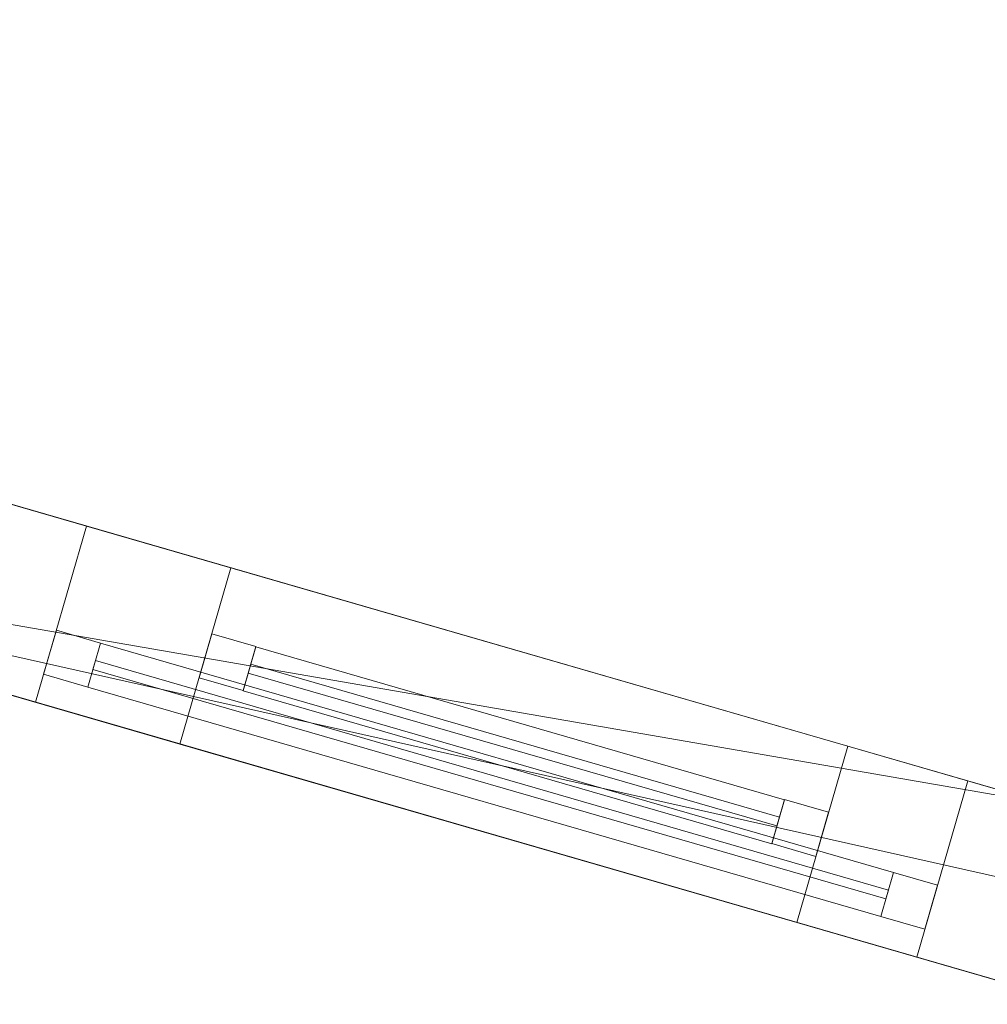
# Model space of a CAD drawing. Header units: millimetres. Extents: x -430348 to -225823, y -86243 to 5084.
# Tile 895 of 1056: x -303627 to -302572, y -74744 to -73670. Entities that reach past the tile are written whole.
import ezdxf

# ---------------------------------------------------------------- set-up
doc = ezdxf.new("R2010")
doc.units = ezdxf.units.MM
for name, color, linetype, lineweight in [('A-GLAZ-CURT', 52, 'Continuous', 9), ('A-GLAZ-CWMG', 51, 'Continuous', 9), ('A-ROOF', 132, 'Continuous', 9), ('A-WALL', 113, 'Continuous', 9)]:
    doc.layers.add(name, color=color, linetype=linetype, lineweight=lineweight)

# ---------------------------------------------------------------- blocks, each defined once
blk = doc.blocks.new('System Panel - Glazed-544004-_3D_ Copy 1')
at = {"layer": 'A-GLAZ-CURT', "transparency": 33554471}
mesh = blk.add_polyface(dxfattribs=at)
corners = [(-300, 5), (-300, 5, 865), (300, 5, 865), (300, 5)]
mesh.append_faces([[corners[k] for k in face] for face in [(1, 2, 3, 0)]])
mesh = blk.add_polyface(dxfattribs=at)
corners = [(300, -5), (-300, -5), (-300, 5), (300, 5)]
mesh.append_faces([[corners[k] for k in face] for face in [(0, 1, 2, 3)]])
mesh = blk.add_polyface(dxfattribs=at)
corners = [(-300, -5, 865), (300, -5, 865), (300, 5, 865), (-300, 5, 865)]
mesh.append_faces([[corners[k] for k in face] for face in [(0, 1, 2, 3)]])
mesh = blk.add_polyface(dxfattribs=at)
corners = [(-300, -5), (-300, -5, 865), (-300, 5, 865), (-300, 5)]
mesh.append_faces([[corners[k] for k in face] for face in [(0, 1, 2, 3)]])
mesh = blk.add_polyface(dxfattribs=at)
corners = [(300, -5, 865), (300, -5), (300, 5), (300, 5, 865)]
mesh.append_faces([[corners[k] for k in face] for face in [(0, 1, 2, 3)]])
mesh = blk.add_polyface(dxfattribs=at)
corners = [(-300, -5), (300, -5), (300, -5, 865), (-300, -5, 865)]
mesh.append_faces([[corners[k] for k in face] for face in [(2, 3, 0, 1)]])
blk = doc.blocks.new('Rectangular Mullion - 50mm x 50mm-320908-_3D_ Copy 1')
at = {"layer": 'A-GLAZ-CWMG'}
mesh = blk.add_polyface(dxfattribs=at)
corners = [(0, 25), (-50, 25), (-50, -25), (0, -25)]
mesh.append_faces([[corners[k] for k in face] for face in [(3, 0, 1, 2)]])
mesh = blk.add_polyface(dxfattribs=at)
corners = [(-50, 25), (0, 25), (0, 25, -400), (-50, 25, -400)]
mesh.append_faces([[corners[k] for k in face] for face in [(0, 1, 2, 3)]])
mesh = blk.add_polyface(dxfattribs=at)
corners = [(-50, -25), (-50, 25), (-50, 25, -400), (-50, -25, -400)]
mesh.append_faces([[corners[k] for k in face] for face in [(0, 1, 2, 3)]])
mesh = blk.add_polyface(dxfattribs=at)
corners = [(0, 25), (0, -25), (0, -25, -400), (0, 25, -400)]
mesh.append_faces([[corners[k] for k in face] for face in [(0, 1, 2, 3)]])
mesh = blk.add_polyface(dxfattribs=at)
corners = [(0, -25), (-50, -25), (-50, -25, -400), (0, -25, -400)]
mesh.append_faces([[corners[k] for k in face] for face in [(0, 1, 2, 3)]])
blk = doc.blocks.new('Rectangular Mullion - 50mm x 50mm-293980-_3D_ Copy 1')
at = {"layer": 'A-GLAZ-CWMG'}
mesh = blk.add_polyface(dxfattribs=at)
corners = [(0, 25), (-50, 25), (-50, -25), (0, -25)]
mesh.append_faces([[corners[k] for k in face] for face in [(3, 0, 1, 2)]])
mesh = blk.add_polyface(dxfattribs=at)
corners = [(0, 25, -600), (0, -25, -600), (-50, -25, -600), (-50, 25, -600)]
mesh.append_faces([[corners[k] for k in face] for face in [(3, 0, 1, 2)]])
mesh = blk.add_polyface(dxfattribs=at)
corners = [(-50, 25), (0, 25), (0, 25, -600), (-50, 25, -600)]
mesh.append_faces([[corners[k] for k in face] for face in [(0, 1, 2, 3)]])
mesh = blk.add_polyface(dxfattribs=at)
corners = [(-50, -25), (-50, 25), (-50, 25, -600), (-50, -25, -600)]
mesh.append_faces([[corners[k] for k in face] for face in [(3, 0, 1, 2)]])
mesh = blk.add_polyface(dxfattribs=at)
corners = [(0, 25), (0, -25), (0, -25, -600), (0, 25, -600)]
mesh.append_faces([[corners[k] for k in face] for face in [(3, 0, 1, 2)]])
mesh = blk.add_polyface(dxfattribs=at)
corners = [(0, -25), (-50, -25), (-50, -25, -600), (0, -25, -600)]
mesh.append_faces([[corners[k] for k in face] for face in [(0, 1, 2, 3)]])
blk = doc.blocks.new('Rectangular Mullion - 50mm x 50mm-225191-_3D_ Copy 1')
at = {"layer": 'A-GLAZ-CWMG'}
mesh = blk.add_polyface(dxfattribs=at)
corners = [(0, 25), (-50, 25), (-50, -25), (0, -25)]
mesh.append_faces([[corners[k] for k in face] for face in [(3, 0, 1, 2)]])
mesh = blk.add_polyface(dxfattribs=at)
corners = [(-50, 25), (0, 25), (0, 25, -940), (-50, 25, -940)]
mesh.append_faces([[corners[k] for k in face] for face in [(3, 0, 1, 2)]])
mesh = blk.add_polyface(dxfattribs=at)
corners = [(-50, -25), (-50, 25), (-50, 25, -940), (-50, -25, -940)]
mesh.append_faces([[corners[k] for k in face] for face in [(3, 0, 1, 2)]])
mesh = blk.add_polyface(dxfattribs=at)
corners = [(0, 25), (0, -25), (0, -25, -940), (0, 25, -940)]
mesh.append_faces([[corners[k] for k in face] for face in [(3, 0, 1, 2)]])
mesh = blk.add_polyface(dxfattribs=at)
corners = [(0, -25), (-50, -25), (-50, -25, -940), (0, -25, -940)]
mesh.append_faces([[corners[k] for k in face] for face in [(3, 0, 1, 2)]])
blk = doc.blocks.new('Rectangular Mullion - 50mm x 50mm-293846-_3D_ Copy 1')
at = {"layer": 'A-GLAZ-CWMG'}
mesh = blk.add_polyface(dxfattribs=at)
corners = [(0, 25), (-50, 25), (-50, -25), (0, -25)]
mesh.append_faces([[corners[k] for k in face] for face in [(3, 0, 1, 2)]])
mesh = blk.add_polyface(dxfattribs=at)
corners = [(0, 25, -600), (0, -25, -600), (-50, -25, -600), (-50, 25, -600)]
mesh.append_faces([[corners[k] for k in face] for face in [(3, 0, 1, 2)]])
mesh = blk.add_polyface(dxfattribs=at)
corners = [(-50, 25), (0, 25), (0, 25, -600), (-50, 25, -600)]
mesh.append_faces([[corners[k] for k in face] for face in [(0, 1, 2, 3)]])
mesh = blk.add_polyface(dxfattribs=at)
corners = [(-50, -25), (-50, 25), (-50, 25, -600), (-50, -25, -600)]
mesh.append_faces([[corners[k] for k in face] for face in [(3, 0, 1, 2)]])
mesh = blk.add_polyface(dxfattribs=at)
corners = [(0, 25), (0, -25), (0, -25, -600), (0, 25, -600)]
mesh.append_faces([[corners[k] for k in face] for face in [(3, 0, 1, 2)]])
mesh = blk.add_polyface(dxfattribs=at)
corners = [(0, -25), (-50, -25), (-50, -25, -600), (0, -25, -600)]
mesh.append_faces([[corners[k] for k in face] for face in [(0, 1, 2, 3)]])
blk = doc.blocks.new('System Panel - Glazed-430084-_3D_ Copy 1')
at = {"layer": 'A-GLAZ-CURT', "transparency": 33554471}
mesh = blk.add_polyface(dxfattribs=at)
corners = [(-300, 5), (-300, 5, 325), (300, 5, 325), (300, 5)]
mesh.append_faces([[corners[k] for k in face] for face in [(1, 2, 3, 0)]])
mesh = blk.add_polyface(dxfattribs=at)
corners = [(300, -5), (-300, -5), (-300, 5), (300, 5)]
mesh.append_faces([[corners[k] for k in face] for face in [(0, 1, 2, 3)]])
mesh = blk.add_polyface(dxfattribs=at)
corners = [(-300, -5, 325), (300, -5, 325), (300, 5, 325), (-300, 5, 325)]
mesh.append_faces([[corners[k] for k in face] for face in [(0, 1, 2, 3)]])
mesh = blk.add_polyface(dxfattribs=at)
corners = [(-300, -5), (-300, -5, 325), (-300, 5, 325), (-300, 5)]
mesh.append_faces([[corners[k] for k in face] for face in [(3, 0, 1, 2)]])
mesh = blk.add_polyface(dxfattribs=at)
corners = [(300, -5, 325), (300, -5), (300, 5), (300, 5, 325)]
mesh.append_faces([[corners[k] for k in face] for face in [(3, 0, 1, 2)]])
mesh = blk.add_polyface(dxfattribs=at)
corners = [(-300, -5), (300, -5), (300, -5, 325), (-300, -5, 325)]
mesh.append_faces([[corners[k] for k in face] for face in [(3, 0, 1, 2)]])
blk = doc.blocks.new('Rectangular Mullion - 50mm x 50mm-531332-_3D_ Copy 1')
at = {"layer": 'A-GLAZ-CWMG'}
mesh = blk.add_polyface(dxfattribs=at)
corners = [(0, 25, -940), (0, -25, -940), (-50, -25, -940), (-50, 25, -940)]
mesh.append_faces([[corners[k] for k in face] for face in [(0, 1, 2, 3)]])
mesh = blk.add_polyface(dxfattribs=at)
corners = [(-50, 25), (0, 25), (0, 25, -940), (-50, 25, -940)]
mesh.append_faces([[corners[k] for k in face] for face in [(3, 0, 1, 2)]])
mesh = blk.add_polyface(dxfattribs=at)
corners = [(-50, -25), (-50, 25), (-50, 25, -940), (-50, -25, -940)]
mesh.append_faces([[corners[k] for k in face] for face in [(3, 0, 1, 2)]])
mesh = blk.add_polyface(dxfattribs=at)
corners = [(0, 25), (0, -25), (0, -25, -940), (0, 25, -940)]
mesh.append_faces([[corners[k] for k in face] for face in [(3, 0, 1, 2)]])
mesh = blk.add_polyface(dxfattribs=at)
corners = [(0, -25), (-50, -25), (-50, -25, -940), (0, -25, -940)]
mesh.append_faces([[corners[k] for k in face] for face in [(3, 0, 1, 2)]])
blk = doc.blocks.new('Rectangular Mullion - 50mm x 50mm-224775-_3D_ Copy 1')
at = {"layer": 'A-GLAZ-CWMG'}
mesh = blk.add_polyface(dxfattribs=at)
corners = [(0, 25, -400), (0, -25, -400), (-50, -25, -400), (-50, 25, -400)]
mesh.append_faces([[corners[k] for k in face] for face in [(3, 0, 1, 2)]])
mesh = blk.add_polyface(dxfattribs=at)
corners = [(-50, 25), (0, 25), (0, 25, -400), (-50, 25, -400)]
mesh.append_faces([[corners[k] for k in face] for face in [(3, 0, 1, 2)]])
mesh = blk.add_polyface(dxfattribs=at)
corners = [(-50, -25), (-50, 25), (-50, 25, -400), (-50, -25, -400)]
mesh.append_faces([[corners[k] for k in face] for face in [(0, 1, 2, 3)]])
mesh = blk.add_polyface(dxfattribs=at)
corners = [(0, 25), (0, -25), (0, -25, -400), (0, 25, -400)]
mesh.append_faces([[corners[k] for k in face] for face in [(0, 1, 2, 3)]])
mesh = blk.add_polyface(dxfattribs=at)
corners = [(0, -25), (-50, -25), (-50, -25, -400), (0, -25, -400)]
mesh.append_faces([[corners[k] for k in face] for face in [(3, 0, 1, 2)]])
blk = doc.blocks.new('Rectangular Mullion - 50mm x 50mm-293981-_3D_ Copy 1')
at = {"layer": 'A-GLAZ-CWMG'}
mesh = blk.add_polyface(dxfattribs=at)
corners = [(25, 25), (-25, 25), (-25, -25), (25, -25)]
mesh.append_faces([[corners[k] for k in face] for face in [(2, 3, 0, 1)]])
mesh = blk.add_polyface(dxfattribs=at)
corners = [(25, 25, -600), (25, -25, -600), (-25, -25, -600), (-25, 25, -600)]
mesh.append_faces([[corners[k] for k in face] for face in [(0, 1, 2, 3)]])
mesh = blk.add_polyface(dxfattribs=at)
corners = [(-25, 25), (25, 25), (25, 25, -600), (-25, 25, -600)]
mesh.append_faces([[corners[k] for k in face] for face in [(0, 1, 2, 3)]])
mesh = blk.add_polyface(dxfattribs=at)
corners = [(-25, -25), (-25, 25), (-25, 25, -600), (-25, -25, -600)]
mesh.append_faces([[corners[k] for k in face] for face in [(0, 1, 2, 3)]])
mesh = blk.add_polyface(dxfattribs=at)
corners = [(25, 25), (25, -25), (25, -25, -600), (25, 25, -600)]
mesh.append_faces([[corners[k] for k in face] for face in [(0, 1, 2, 3)]])
mesh = blk.add_polyface(dxfattribs=at)
corners = [(25, -25), (-25, -25), (-25, -25, -600), (25, -25, -600)]
mesh.append_faces([[corners[k] for k in face] for face in [(0, 1, 2, 3)]])
blk = doc.blocks.new('System Panel - Door-544006-_3D_ Copy 1')
at = {"layer": 'A-GLAZ-CURT'}
mesh = blk.add_polyface(dxfattribs=at)
corners = [(-450, 5), (-450, 5, 1905), (450, 5, 1905), (450, 5)]
mesh.append_faces([[corners[k] for k in face] for face in [(1, 2, 3, 0)]])
mesh = blk.add_polyface(dxfattribs=at)
corners = [(450, -5), (-450, -5), (-450, 5), (450, 5)]
mesh.append_faces([[corners[k] for k in face] for face in [(0, 1, 2, 3)]])
mesh = blk.add_polyface(dxfattribs=at)
corners = [(-450, -5, 1905), (450, -5, 1905), (450, 5, 1905), (-450, 5, 1905)]
mesh.append_faces([[corners[k] for k in face] for face in [(3, 0, 1, 2)]])
mesh = blk.add_polyface(dxfattribs=at)
corners = [(-450, -5), (-450, -5, 1905), (-450, 5, 1905), (-450, 5)]
mesh.append_faces([[corners[k] for k in face] for face in [(0, 1, 2, 3)]])
mesh = blk.add_polyface(dxfattribs=at)
corners = [(450, -5, 1905), (450, -5), (450, 5), (450, 5, 1905)]
mesh.append_faces([[corners[k] for k in face] for face in [(0, 1, 2, 3)]])
mesh = blk.add_polyface(dxfattribs=at)
corners = [(-450, -5), (450, -5), (450, -5, 1905), (-450, -5, 1905)]
mesh.append_faces([[corners[k] for k in face] for face in [(3, 0, 1, 2)]])
blk = doc.blocks.new('Rectangular Mullion - 50mm x 50mm-494518-_3D_ Copy 1')
at = {"layer": 'A-GLAZ-CWMG'}
mesh = blk.add_polyface(dxfattribs=at)
corners = [(0, 25), (-50, 25), (-50, -25), (0, -25)]
mesh.append_faces([[corners[k] for k in face] for face in [(2, 3, 0, 1)]])
mesh = blk.add_polyface(dxfattribs=at)
corners = [(-50, 25), (0, 25), (0, 25, -340), (-50, 25, -340)]
mesh.append_faces([[corners[k] for k in face] for face in [(3, 0, 1, 2)]])
mesh = blk.add_polyface(dxfattribs=at)
corners = [(-50, -25), (-50, 25), (-50, 25, -340), (-50, -25, -340)]
mesh.append_faces([[corners[k] for k in face] for face in [(3, 0, 1, 2)]])
mesh = blk.add_polyface(dxfattribs=at)
corners = [(0, 25), (0, -25), (0, -25, -340), (0, 25, -340)]
mesh.append_faces([[corners[k] for k in face] for face in [(3, 0, 1, 2)]])
mesh = blk.add_polyface(dxfattribs=at)
corners = [(0, -25), (-50, -25), (-50, -25, -340), (0, -25, -340)]
mesh.append_faces([[corners[k] for k in face] for face in [(3, 0, 1, 2)]])
blk = doc.blocks.new('Rectangular Mullion - 50mm x 50mm-287511-_3D_ Copy 1')
at = {"layer": 'A-GLAZ-CWMG'}
mesh = blk.add_polyface(dxfattribs=at)
corners = [(0, 25), (-50, 25), (-50, -25), (0, -25)]
mesh.append_faces([[corners[k] for k in face] for face in [(2, 3, 0, 1)]])
mesh = blk.add_polyface(dxfattribs=at)
corners = [(0, 25, -900), (0, -25, -900), (-50, -25, -900), (-50, 25, -900)]
mesh.append_faces([[corners[k] for k in face] for face in [(0, 1, 2, 3)]])
mesh = blk.add_polyface(dxfattribs=at)
corners = [(-50, 25), (0, 25), (0, 25, -900), (-50, 25, -900)]
mesh.append_faces([[corners[k] for k in face] for face in [(0, 1, 2, 3)]])
mesh = blk.add_polyface(dxfattribs=at)
corners = [(-50, -25), (-50, 25), (-50, 25, -900), (-50, -25, -900)]
mesh.append_faces([[corners[k] for k in face] for face in [(0, 1, 2, 3)]])
mesh = blk.add_polyface(dxfattribs=at)
corners = [(0, 25), (0, -25), (0, -25, -900), (0, 25, -900)]
mesh.append_faces([[corners[k] for k in face] for face in [(0, 1, 2, 3)]])
mesh = blk.add_polyface(dxfattribs=at)
corners = [(0, -25), (-50, -25), (-50, -25, -900), (0, -25, -900)]
mesh.append_faces([[corners[k] for k in face] for face in [(0, 1, 2, 3)]])
blk = doc.blocks.new('Rectangular Mullion - 50mm x 50mm-544007-_3D_ Copy 1')
at = {"layer": 'A-GLAZ-CWMG'}
mesh = blk.add_polyface(dxfattribs=at)
corners = [(0, 25), (-50, 25), (-50, -25), (0, -25)]
mesh.append_faces([[corners[k] for k in face] for face in [(3, 0, 1, 2)]])
mesh = blk.add_polyface(dxfattribs=at)
corners = [(-50, 25), (0, 25), (0, 25, -1980), (-50, 25, -1980)]
mesh.append_faces([[corners[k] for k in face] for face in [(3, 0, 1, 2)]])
mesh = blk.add_polyface(dxfattribs=at)
corners = [(-50, -25), (-50, 25), (-50, 25, -1980), (-50, -25, -1980)]
mesh.append_faces([[corners[k] for k in face] for face in [(0, 1, 2, 3)]])
mesh = blk.add_polyface(dxfattribs=at)
corners = [(0, 25), (0, -25), (0, -25, -1980), (0, 25, -1980)]
mesh.append_faces([[corners[k] for k in face] for face in [(0, 1, 2, 3)]])
mesh = blk.add_polyface(dxfattribs=at)
corners = [(0, -25), (-50, -25), (-50, -25, -1980), (0, -25, -1980)]
mesh.append_faces([[corners[k] for k in face] for face in [(3, 0, 1, 2)]])
blk = doc.blocks.new('Rectangular Mullion - 50mm x 50mm-281748-_3D_ Copy 1')
at = {"layer": 'A-GLAZ-CWMG'}
mesh = blk.add_polyface(dxfattribs=at)
corners = [(0, 25), (-50, 25), (-50, -25), (0, -25)]
mesh.append_faces([[corners[k] for k in face] for face in [(2, 3, 0, 1)]])
mesh = blk.add_polyface(dxfattribs=at)
corners = [(0, 25, -900), (0, -25, -900), (-50, -25, -900), (-50, 25, -900)]
mesh.append_faces([[corners[k] for k in face] for face in [(0, 1, 2, 3)]])
mesh = blk.add_polyface(dxfattribs=at)
corners = [(-50, 25), (0, 25), (0, 25, -900), (-50, 25, -900)]
mesh.append_faces([[corners[k] for k in face] for face in [(0, 1, 2, 3)]])
mesh = blk.add_polyface(dxfattribs=at)
corners = [(-50, -25), (-50, 25), (-50, 25, -900), (-50, -25, -900)]
mesh.append_faces([[corners[k] for k in face] for face in [(0, 1, 2, 3)]])
mesh = blk.add_polyface(dxfattribs=at)
corners = [(0, 25), (0, -25), (0, -25, -900), (0, 25, -900)]
mesh.append_faces([[corners[k] for k in face] for face in [(0, 1, 2, 3)]])
mesh = blk.add_polyface(dxfattribs=at)
corners = [(0, -25), (-50, -25), (-50, -25, -900), (0, -25, -900)]
mesh.append_faces([[corners[k] for k in face] for face in [(0, 1, 2, 3)]])
blk = doc.blocks.new('System Panel - Glazed-544008-_3D_ Copy 1')
at = {"layer": 'A-GLAZ-CURT', "transparency": 33554471}
mesh = blk.add_polyface(dxfattribs=at)
corners = [(-450, 5), (-450, 5, 265), (450, 5, 265), (450, 5)]
mesh.append_faces([[corners[k] for k in face] for face in [(1, 2, 3, 0)]])
mesh = blk.add_polyface(dxfattribs=at)
corners = [(450, -5), (-450, -5), (-450, 5), (450, 5)]
mesh.append_faces([[corners[k] for k in face] for face in [(0, 1, 2, 3)]])
mesh = blk.add_polyface(dxfattribs=at)
corners = [(-450, -5, 265), (450, -5, 265), (450, 5, 265), (-450, 5, 265)]
mesh.append_faces([[corners[k] for k in face] for face in [(3, 0, 1, 2)]])
mesh = blk.add_polyface(dxfattribs=at)
corners = [(-450, -5), (-450, -5, 265), (-450, 5, 265), (-450, 5)]
mesh.append_faces([[corners[k] for k in face] for face in [(0, 1, 2, 3)]])
mesh = blk.add_polyface(dxfattribs=at)
corners = [(450, -5, 265), (450, -5), (450, 5), (450, 5, 265)]
mesh.append_faces([[corners[k] for k in face] for face in [(0, 1, 2, 3)]])
mesh = blk.add_polyface(dxfattribs=at)
corners = [(-450, -5), (450, -5), (450, -5, 265), (-450, -5, 265)]
mesh.append_faces([[corners[k] for k in face] for face in [(3, 0, 1, 2)]])
blk = doc.blocks.new('Rectangular Mullion - 50mm x 50mm-544009-_3D_ Copy 1')
at = {"layer": 'A-GLAZ-CWMG'}
mesh = blk.add_polyface(dxfattribs=at)
corners = [(0, 25, -1980), (0, -25, -1980), (-50, -25, -1980), (-50, 25, -1980)]
mesh.append_faces([[corners[k] for k in face] for face in [(0, 1, 2, 3)]])
mesh = blk.add_polyface(dxfattribs=at)
corners = [(-50, 25), (0, 25), (0, 25, -1980), (-50, 25, -1980)]
mesh.append_faces([[corners[k] for k in face] for face in [(3, 0, 1, 2)]])
mesh = blk.add_polyface(dxfattribs=at)
corners = [(-50, -25), (-50, 25), (-50, 25, -1980), (-50, -25, -1980)]
mesh.append_faces([[corners[k] for k in face] for face in [(3, 0, 1, 2)]])
mesh = blk.add_polyface(dxfattribs=at)
corners = [(0, 25), (0, -25), (0, -25, -1980), (0, 25, -1980)]
mesh.append_faces([[corners[k] for k in face] for face in [(3, 0, 1, 2)]])
mesh = blk.add_polyface(dxfattribs=at)
corners = [(0, -25), (-50, -25), (-50, -25, -1980), (0, -25, -1980)]
mesh.append_faces([[corners[k] for k in face] for face in [(3, 0, 1, 2)]])
blk = doc.blocks.new('Rectangular Mullion - 50mm x 50mm-494523-_3D_ Copy 1')
at = {"layer": 'A-GLAZ-CWMG'}
mesh = blk.add_polyface(dxfattribs=at)
corners = [(0, 25, -340), (0, -25, -340), (-50, -25, -340), (-50, 25, -340)]
mesh.append_faces([[corners[k] for k in face] for face in [(0, 1, 2, 3)]])
mesh = blk.add_polyface(dxfattribs=at)
corners = [(-50, 25), (0, 25), (0, 25, -340), (-50, 25, -340)]
mesh.append_faces([[corners[k] for k in face] for face in [(3, 0, 1, 2)]])
mesh = blk.add_polyface(dxfattribs=at)
corners = [(-50, -25), (-50, 25), (-50, 25, -340), (-50, -25, -340)]
mesh.append_faces([[corners[k] for k in face] for face in [(3, 0, 1, 2)]])
mesh = blk.add_polyface(dxfattribs=at)
corners = [(0, 25), (0, -25), (0, -25, -340), (0, 25, -340)]
mesh.append_faces([[corners[k] for k in face] for face in [(3, 0, 1, 2)]])
mesh = blk.add_polyface(dxfattribs=at)
corners = [(0, -25), (-50, -25), (-50, -25, -340), (0, -25, -340)]
mesh.append_faces([[corners[k] for k in face] for face in [(3, 0, 1, 2)]])
blk = doc.blocks.new('Rectangular Mullion - 50mm x 50mm-418480-_3D_ Copy 1')
at = {"layer": 'A-GLAZ-CWMG'}
mesh = blk.add_polyface(dxfattribs=at)
corners = [(25, 25), (-25, 25), (-25, -25), (25, -25)]
mesh.append_faces([[corners[k] for k in face] for face in [(2, 3, 0, 1)]])
mesh = blk.add_polyface(dxfattribs=at)
corners = [(25, 25, -900), (25, -25, -900), (-25, -25, -900), (-25, 25, -900)]
mesh.append_faces([[corners[k] for k in face] for face in [(0, 1, 2, 3)]])
mesh = blk.add_polyface(dxfattribs=at)
corners = [(-25, 25), (25, 25), (25, 25, -900), (-25, 25, -900)]
mesh.append_faces([[corners[k] for k in face] for face in [(0, 1, 2, 3)]])
mesh = blk.add_polyface(dxfattribs=at)
corners = [(-25, -25), (-25, 25), (-25, 25, -900), (-25, -25, -900)]
mesh.append_faces([[corners[k] for k in face] for face in [(0, 1, 2, 3)]])
mesh = blk.add_polyface(dxfattribs=at)
corners = [(25, 25), (25, -25), (25, -25, -900), (25, 25, -900)]
mesh.append_faces([[corners[k] for k in face] for face in [(0, 1, 2, 3)]])
mesh = blk.add_polyface(dxfattribs=at)
corners = [(25, -25), (-25, -25), (-25, -25, -900), (25, -25, -900)]
mesh.append_faces([[corners[k] for k in face] for face in [(0, 1, 2, 3)]])

msp = doc.modelspace()

# ---------------------------------------------------------------- block references
at = {"layer": 'A-GLAZ-CURT', "rotation": 343.8583935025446}
msp.add_blockref('System Panel - Door-544006-_3D_ Copy 1', (-303113.5, -74499.2, 59915.4), dxfattribs=at)
at = {"layer": 'A-GLAZ-CURT', "transparency": 33554471}
for name, p, rotation in [('System Panel - Glazed-544008-_3D_ Copy 1', (-303113.5, -74499.2, 61870.4), 343.8583935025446), ('System Panel - Glazed-544004-_3D_ Copy 1', (-303088.1, -74461.4, 63320), 343.8583935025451), ('System Panel - Glazed-430084-_3D_ Copy 1', (-303088.1, -74461.4, 64235), 343.8583935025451)]:
    msp.add_blockref(name, p, dxfattribs=dict(at, rotation=rotation))
at = {"layer": 'A-GLAZ-CWMG'}
for name, p, rotation in [('Rectangular Mullion - 50mm x 50mm-494518-_3D_ Copy 1', (-303593.8, -74360.2, 62185.4), 163.8583935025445), ('Rectangular Mullion - 50mm x 50mm-544009-_3D_ Copy 1', (-303593.8, -74360.2, 61845.4), 163.8583935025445), ('Rectangular Mullion - 50mm x 50mm-320908-_3D_ Copy 1', (-303424.3, -74364.1, 64610), 163.8583935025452), ('Rectangular Mullion - 50mm x 50mm-531332-_3D_ Copy 1', (-303424.3, -74364.1, 64210), 163.8583935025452)]:
    msp.add_blockref(name, p, dxfattribs=dict(at, rotation=rotation))
at = {"layer": 'A-GLAZ-CWMG', "extrusion": (0.960578, -0.278012, 0), "rotation": 90}
for name, p in [('Rectangular Mullion - 50mm x 50mm-287511-_3D_ Copy 1', (-155831.5, 62185.4, -270002.3)), ('Rectangular Mullion - 50mm x 50mm-418480-_3D_ Copy 1', (-155831.5, 61845.4, -270002.3)), ('Rectangular Mullion - 50mm x 50mm-293980-_3D_ Copy 1', (-155788.2, 64610, -270138.4)), ('Rectangular Mullion - 50mm x 50mm-293981-_3D_ Copy 1', (-155788.2, 64210, -270138.4))]:
    msp.add_blockref(name, p, dxfattribs=at)
at = {"layer": 'A-GLAZ-CWMG', "extrusion": (-0.960578, 0.278012, 0), "rotation": 270}
for name, p in [('Rectangular Mullion - 50mm x 50mm-281748-_3D_ Copy 1', (155831.5, 59865.4, 270902.3)), ('Rectangular Mullion - 50mm x 50mm-293846-_3D_ Copy 1', (155788.2, 63270, 270738.4))]:
    msp.add_blockref(name, p, dxfattribs=at)
at = {"layer": 'A-GLAZ-CWMG', "extrusion": (0, 0, -1)}
for name, p, rotation in [('Rectangular Mullion - 50mm x 50mm-225191-_3D_ Copy 1', (302751.9, -74558.7, -63270), 196.1416064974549), ('Rectangular Mullion - 50mm x 50mm-224775-_3D_ Copy 1', (302751.9, -74558.7, -64210), 196.1416064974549), ('Rectangular Mullion - 50mm x 50mm-544007-_3D_ Copy 1', (302633.2, -74638.2, -59865.4), 196.1416064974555), ('Rectangular Mullion - 50mm x 50mm-494523-_3D_ Copy 1', (302633.2, -74638.2, -61845.4), 196.1416064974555)]:
    msp.add_blockref(name, p, dxfattribs=dict(at, rotation=rotation))

# ---------------------------------------------------------------- meshes
at = {"layer": 'A-ROOF'}
mesh = msp.add_polyface(dxfattribs=at)
corners = [(-309266.7, -69545.8, 67142.2), (-311689.8, -65148.8, 64610), (-287963.5, -72015.7, 64610), (-292360.5, -74438.8, 67142.2)]
mesh.append_faces([[corners[k] for k in face] for face in [(1, 2, 3, 0)]])
mesh = msp.add_polyface(dxfattribs=at)
corners = [(-311689.8, -65148.8, 64732.8), (-309266.7, -69545.8, 67265), (-292360.5, -74438.8, 67265), (-287963.5, -72015.7, 64732.8)]
mesh.append_faces([[corners[k] for k in face] for face in [(2, 3, 0, 1)]])
mesh = msp.add_polyface(dxfattribs=at)
corners = [(-313663.7, -71968.9, 64610), (-309266.7, -69545.8, 67142.2), (-292360.5, -74438.8, 67142.2), (-289937.4, -78835.8, 64610)]
mesh.append_faces([[corners[k] for k in face] for face in [(3, 0, 1, 2)]])
mesh = msp.add_polyface(dxfattribs=at)
corners = [(-313663.7, -71968.9, 64732.8), (-289937.4, -78835.8, 64732.8), (-292360.5, -74438.8, 67265), (-309266.7, -69545.8, 67265)]
mesh.append_faces([[corners[k] for k in face] for face in [(3, 0, 1, 2)]])
mesh = msp.add_polyface(dxfattribs=at)
corners = [(-289937.4, -78835.8, 64610), (-289937.4, -78835.8, 64732.8), (-313663.7, -71968.9, 64732.8), (-313663.7, -71968.9, 64610)]
mesh.append_faces([[corners[k] for k in face] for face in [(1, 2, 3, 0)]])
at = {"layer": 'A-WALL'}
mesh = msp.add_polyface(dxfattribs=at)
corners = [(-299194.7, -75484.1, 59055.2), (-299014.3, -75744.6, 59055.2), (-299131.8, -75710.6, 59055.2), (-299323.9, -75655, 59055.2), (-300783.2, -75232.6, 59055.2), (-300975.3, -75177, 59055.2), (-301148.3, -75126.9, 59055.2), (-301092.7, -74934.8, 59055.2), (-300900.6, -74990.4, 59055.2), (-304297.4, -74215.5, 59055.2), (-304005.8, -74091.7, 59055.2), (-302506.8, -74525.6, 59055.2), (-302314.6, -74581.2, 59055.2), (-302209.1, -74611.7, 59055.2), (-302264.7, -74803.8, 59055.2)]
mesh.append_faces([[corners[k] for k in face] for face in [(2, 0, 1), (14, 12, 13)]], dxfattribs={"vtx0": -1})
mesh.append_faces([[corners[k] for k in face] for face in [(0, 2, 3, 4)]], dxfattribs={"vtx0": -1, "vtx3": -1})
mesh.append_faces([[corners[k] for k in face] for face in [(7, 8, 5, 6)]], dxfattribs={"vtx1": -1})
mesh.append_faces([[corners[k] for k in face] for face in [(8, 0, 4, 5), (11, 12, 14, 9)]], dxfattribs={"vtx1": -1, "vtx3": -1})
mesh.append_faces([[corners[k] for k in face] for face in [(9, 10, 11)]], dxfattribs={"vtx2": -1})
mesh = msp.add_polyface(dxfattribs=at)
corners = [(-299194.7, -75484.1, 65070.7), (-300900.6, -74990.4, 65070.7), (-301092.7, -74934.8, 65070.7), (-302314.6, -74581.2, 65070.7), (-302506.8, -74525.6, 65070.7), (-304005.8, -74091.7, 65070.7), (-304297.4, -74215.5, 64928), (-299014.3, -75744.6, 64928)]
mesh.append_faces([[corners[k] for k in face] for face in [(7, 1, 2, 6)]], dxfattribs={"vtx0": -1, "vtx2": -1})
mesh.append_faces([[corners[k] for k in face] for face in [(0, 1, 7)]], dxfattribs={"vtx1": -1})
mesh.append_faces([[corners[k] for k in face] for face in [(3, 4, 6, 2)]], dxfattribs={"vtx1": -1, "vtx2": -1})
mesh.append_faces([[corners[k] for k in face] for face in [(4, 5, 6)]], dxfattribs={"vtx2": -1})
mesh = msp.add_polyface(dxfattribs=at)
corners = [(-299194.7, -75484.1, 65070.7), (-299194.7, -75484.1, 59055.2), (-300900.6, -74990.4, 59055.2), (-301092.7, -74934.8, 59055.2), (-301092.7, -74934.8, 62185.4), (-302209.1, -74611.7, 62185.4), (-302209.1, -74611.7, 59055.2), (-302314.6, -74581.2, 59055.2), (-302506.8, -74525.6, 59055.2), (-304005.8, -74091.7, 59055.2), (-304005.8, -74091.7, 65070.7), (-302506.8, -74525.6, 65070.7), (-302314.6, -74581.2, 65070.7), (-301092.7, -74934.8, 65070.7), (-300900.6, -74990.4, 65070.7), (-303396.5, -74268.1, 64610), (-303396.5, -74268.1, 63270), (-302724.1, -74462.7, 63270), (-302724.1, -74462.7, 64610), (-300534, -75096.5, 64610), (-300534, -75096.5, 63270), (-299861.6, -75291.1, 63270), (-299861.6, -75291.1, 64610), (-301917.2, -74696.2, 64610), (-301917.2, -74696.2, 63270), (-301340.9, -74863, 63270), (-301340.9, -74863, 64610), (-303553.9, -74222.5, 62185.4), (-303553.9, -74222.5, 59865.4), (-302593.4, -74500.5, 59865.4), (-302593.4, -74500.5, 62185.4), (-300597.1, -75078.3, 62185.4), (-300597.1, -75078.3, 59865.4), (-299636.5, -75356.3, 59865.4), (-299636.5, -75356.3, 62185.4)]
mesh.append_faces([[corners[k] for k in face] for face in [(5, 24, 4)]], dxfattribs={"vtx0": -1, "vtx1": -1})
mesh.append_faces([[corners[k] for k in face] for face in [(5, 30, 17), (12, 23, 18, 11)]], dxfattribs={"vtx0": -1, "vtx1": -1, "vtx2": -1})
mesh.append_faces([[corners[k] for k in face] for face in [(31, 4, 20, 21)]], dxfattribs={"vtx0": -1, "vtx1": -1, "vtx3": -1})
mesh.append_faces([[corners[k] for k in face] for face in [(1, 33, 34, 0), (2, 32, 33, 1), (32, 3, 4, 31), (32, 2, 3), (20, 25, 26, 19), (13, 26, 23, 12), (15, 10, 11, 18)]], dxfattribs={"vtx0": -1, "vtx2": -1})
mesh.append_faces([[corners[k] for k in face] for face in [(4, 24, 25, 20), (26, 13, 14, 19), (17, 23, 24, 5), (10, 15, 16, 27)]], dxfattribs={"vtx0": -1, "vtx2": -1, "vtx3": -1})
mesh.append_faces([[corners[k] for k in face] for face in [(29, 6, 7, 8)]], dxfattribs={"vtx0": -1, "vtx3": -1})
mesh.append_faces([[corners[k] for k in face] for face in [(34, 31, 21), (17, 18, 23)]], dxfattribs={"vtx1": -1, "vtx2": -1})
mesh.append_faces([[corners[k] for k in face] for face in [(21, 22, 0, 34)]], dxfattribs={"vtx1": -1, "vtx2": -1, "vtx3": -1})
mesh.append_faces([[corners[k] for k in face] for face in [(14, 0, 22, 19), (27, 28, 9, 10), (28, 29, 8, 9), (29, 30, 5, 6), (30, 27, 16, 17)]], dxfattribs={"vtx1": -1, "vtx3": -1})
mesh = msp.add_polyface(dxfattribs=at)
corners = [(-299014.3, -75744.6, 59055.2), (-299014.3, -75744.6, 64928), (-304297.4, -74215.5, 64928), (-304297.4, -74215.5, 59055.2), (-302264.7, -74803.8, 59055.2), (-302264.7, -74803.8, 62185.4), (-301148.3, -75126.9, 62185.4), (-301148.3, -75126.9, 59055.2), (-300975.3, -75177, 59055.2), (-300783.2, -75232.6, 59055.2), (-299323.9, -75655, 59055.2), (-299131.8, -75710.6, 59055.2), (-303452.1, -74460.2, 63270), (-303452.1, -74460.2, 64610), (-302779.7, -74654.8, 64610), (-302779.7, -74654.8, 63270), (-300589.6, -75288.6, 63270), (-300589.6, -75288.6, 64610), (-299917.2, -75483.3, 64610), (-299917.2, -75483.3, 63270), (-301972.8, -74888.3, 63270), (-301972.8, -74888.3, 64610), (-301396.5, -75055.1, 64610), (-301396.5, -75055.1, 63270), (-303609.5, -74414.6, 59865.4), (-303609.5, -74414.6, 62185.4), (-302649, -74692.6, 62185.4), (-302649, -74692.6, 59865.4), (-300652.7, -75270.4, 59865.4), (-300652.7, -75270.4, 62185.4), (-299692.1, -75548.4, 62185.4), (-299692.1, -75548.4, 59865.4)]
mesh.append_faces([[corners[k] for k in face] for face in [(10, 31, 9), (30, 19, 29)]], dxfattribs={"vtx0": -1, "vtx1": -1})
mesh.append_faces([[corners[k] for k in face] for face in [(5, 20, 15), (16, 6, 29, 19), (16, 23, 6), (19, 30, 1, 18)]], dxfattribs={"vtx0": -1, "vtx1": -1, "vtx2": -1})
mesh.append_faces([[corners[k] for k in face] for face in [(26, 5, 15, 12)]], dxfattribs={"vtx0": -1, "vtx1": -1, "vtx3": -1})
mesh.append_faces([[corners[k] for k in face] for face in [(3, 24, 25, 2), (4, 27, 24, 3), (5, 26, 27, 4), (20, 5, 6, 23), (15, 20, 21, 14), (2, 21, 22, 1), (28, 8, 9, 31), (6, 28, 29)]], dxfattribs={"vtx0": -1, "vtx2": -1})
mesh.append_faces([[corners[k] for k in face] for face in [(2, 13, 14, 21)]], dxfattribs={"vtx0": -1, "vtx2": -1, "vtx3": -1})
mesh.append_faces([[corners[k] for k in face] for face in [(28, 6, 7, 8)]], dxfattribs={"vtx0": -1, "vtx3": -1})
mesh.append_faces([[corners[k] for k in face] for face in [(25, 26, 12), (11, 0, 31, 10)]], dxfattribs={"vtx1": -1, "vtx2": -1})
mesh.append_faces([[corners[k] for k in face] for face in [(12, 13, 2, 25), (17, 18, 1, 22)]], dxfattribs={"vtx1": -1, "vtx2": -1, "vtx3": -1})
mesh.append_faces([[corners[k] for k in face] for face in [(22, 23, 16, 17), (30, 31, 0, 1)]], dxfattribs={"vtx1": -1, "vtx3": -1})
mesh = msp.add_polyface(dxfattribs=at)
corners = [(-303609.5, -74414.6, 59865.4), (-303553.9, -74222.5, 59865.4), (-303553.9, -74222.5, 62185.4), (-303609.5, -74414.6, 62185.4)]
mesh.append_faces([[corners[k] for k in face] for face in [(1, 2, 3, 0)]])
mesh = msp.add_polyface(dxfattribs=at)
corners = [(-303609.5, -74414.6, 62185.4), (-303553.9, -74222.5, 62185.4), (-302593.4, -74500.5, 62185.4), (-302649, -74692.6, 62185.4)]
mesh.append_faces([[corners[k] for k in face] for face in [(1, 2, 3, 0)]])
mesh = msp.add_polyface(dxfattribs=at)
corners = [(-303553.9, -74222.5, 59865.4), (-303609.5, -74414.6, 59865.4), (-302649, -74692.6, 59865.4), (-302593.4, -74500.5, 59865.4)]
mesh.append_faces([[corners[k] for k in face] for face in [(2, 3, 0, 1)]])
mesh = msp.add_polyface(dxfattribs=at)
corners = [(-303452.1, -74460.2, 63270), (-303396.5, -74268.1, 63270), (-303396.5, -74268.1, 64610), (-303452.1, -74460.2, 64610)]
mesh.append_faces([[corners[k] for k in face] for face in [(1, 2, 3, 0)]])
mesh = msp.add_polyface(dxfattribs=at)
corners = [(-303452.1, -74460.2, 64610), (-303396.5, -74268.1, 64610), (-302724.1, -74462.7, 64610), (-302779.7, -74654.8, 64610)]
mesh.append_faces([[corners[k] for k in face] for face in [(0, 1, 2, 3)]])
mesh = msp.add_polyface(dxfattribs=at)
corners = [(-303396.5, -74268.1, 63270), (-303452.1, -74460.2, 63270), (-302779.7, -74654.8, 63270), (-302724.1, -74462.7, 63270)]
mesh.append_faces([[corners[k] for k in face] for face in [(2, 3, 0, 1)]])
mesh = msp.add_polyface(dxfattribs=at)
corners = [(-302779.7, -74654.8, 64610), (-302724.1, -74462.7, 64610), (-302724.1, -74462.7, 63270), (-302779.7, -74654.8, 63270)]
mesh.append_faces([[corners[k] for k in face] for face in [(0, 1, 2, 3)]])
mesh = msp.add_polyface(dxfattribs=at)
corners = [(-302649, -74692.6, 62185.4), (-302593.4, -74500.5, 62185.4), (-302593.4, -74500.5, 59865.4), (-302649, -74692.6, 59865.4)]
mesh.append_faces([[corners[k] for k in face] for face in [(0, 1, 2, 3)]])

doc.saveas('drawing.dxf')
